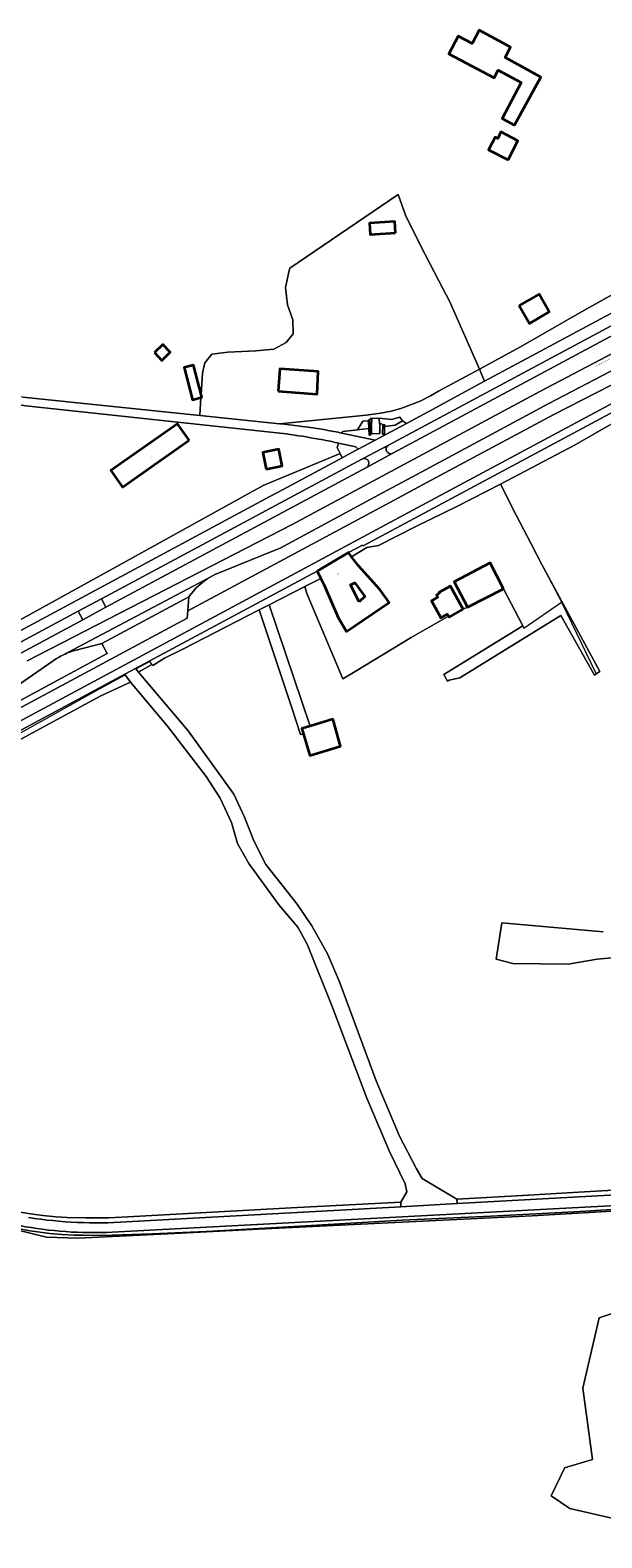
# Model space of a CAD drawing. Header units: metres. Extents: x 197700 to 204338, y 317132 to 325229.
# Tile 510 of 656: x 201500 to 201673, y 319617 to 320073. Entities that reach past the tile are written whole.
import ezdxf
from ezdxf.enums import TextEntityAlignment as Align

# ---------------------------------------------------------------- set-up
doc = ezdxf.new("R2010")
doc.units = ezdxf.units.M
for name, color, linetype, lineweight in [('B-WE-GR-BEPLANTING_CULTUUR_BODEMBEDEKKER-GV', 90, 'Continuous', 18), ('B-WE-GR-BEPLANTING_CULTUUR_BOSPLANTSOEN-GV', 90, 'Continuous', 18), ('B-WE-GR-BEPLANTING_CULTUUR_HEESTERS-GV', 90, 'Continuous', 18), ('B-WE-GR-BEPLANTING_CULTUUR_VASTE PLANTENVAK-GV', 90, 'Continuous', 18), ('B-WE-GR-BOS_LOOF-GV', 40, 'Continuous', 13), ('B-WE-GR-BOUWLAND-GV', 80, 'Continuous', 13), ('B-WE-GR-GRAS-GV', 60, 'Continuous', 13), ('B-WE-IE-TERREINAFSCHEIDING_KUNSTMATIG_HEKWERK-G', 20, 'IE-TERREINAFSCHEIDING-KUNSTMATIG', 18), ('B-WE-OG-BEBOUWING-GV', 7, 'Continuous', 35), ('B-WE-OG-BEBOUWING-T18', 10, 'Continuous', 18), ('B-WE-OG-TERREIN_CULTUURSCHEIDING-GV', 7, 'Continuous', 18), ('B-WE-OG-TERREIN_ERF-GV', 7, 'Continuous', 18), ('B-WE-OG-TOPOGRAFIE-T18', 10, 'Continuous', 18), ('B-WE-VH-ONVERHARD-GV', 252, 'Continuous', 18), ('B-WE-VH-VERHARDING_ASFALT-GV', 252, 'Continuous', 18), ('B-WE-VH-VERHARDING_GESLOTEN-GV', 252, 'Continuous', 18), ('B-WE-VH-VERHARDING_SIERBESTRATING-GV', 252, 'Continuous', 18), ('B-WE-VH-VERHARDING_TEGEL-GV', 252, 'Continuous', 18)]:
    doc.layers.add(name, color=color, linetype=linetype, lineweight=lineweight)
doc.styles.add('NLCS-ISO-M200-T18', font='NLCS-ISO.ttf', dxfattribs={"height": 0.36})
doc.linetypes.add('IE-TERREINAFSCHEIDING-KUNSTMATIG', pattern='A,4,[82,NLCS.SHX,S=0.75,R=90,X=0,Y=0],4,-2', length=10)

msp = doc.modelspace()

# ---------------------------------------------------------------- linework, layer by layer
at = {"layer": 'B-WE-GR-BEPLANTING_CULTUUR_BODEMBEDEKKER-GV'}
for points in [[(201612.672, 319954.608), (201611.88, 319955.717), (201609.385, 319955.074), (201605.673, 319955.447), (201605.71, 319955.107), (201605.641, 319955.103), (201605.76, 319953.951), (201606.788, 319953.545), (201607.328, 319953.473), (201607.32, 319952.989), (201610.541, 319953.372)], [(201599.08, 319951.978), (201602.559, 319952.32), (201602.463, 319954.623), (201600.68, 319954.598)]]:
    msp.add_lwpolyline(points, close=True, dxfattribs=at)
at = {"layer": 'B-WE-GR-BEPLANTING_CULTUUR_BOSPLANTSOEN-GV'}
for points in [[(201760.195, 320032.29), (201755.161, 320043.944), (201754.496, 320035.893), (201712.422, 320013.053), (201667.518, 319987.954), (201648.336, 319976.987), (201635.946, 319970.277), (201637.536, 319966.666), (201737.353, 320020.073), (201737.636, 320020.224)], [(201642.297, 319935.528), (201664.926, 319947.375), (201717.347, 319977.487), (201726.223, 319982.227), (201735.715, 319987.295), (201728.578, 319985.233), (201707.813, 319974.139), (201600.829, 319916.863), (201600.616, 319917.157), (201596.363, 319914.853), (201597.307, 319913.636), (201601.944, 319916.36), (201605.504, 319917.014), (201616.74, 319922.702), (201629.363, 319928.843)]]:
    msp.add_lwpolyline(points, close=True, dxfattribs=at)
at = {"layer": 'B-WE-GR-BEPLANTING_CULTUUR_HEESTERS-GV'}
for points in [[(201602.463, 319954.623), (201602.559, 319952.32), (201602.641, 319950.327), (201603.089, 319950.356), (201602.882, 319954.898), (201602.449, 319954.97)], [(201606.788, 319953.545), (201606.623, 319950.589), (201607.278, 319950.582), (201607.32, 319952.989), (201607.328, 319953.473)]]:
    msp.add_lwpolyline(points, close=True, dxfattribs=at)
at = {"layer": 'B-WE-GR-BEPLANTING_CULTUUR_VASTE PLANTENVAK-GV'}
msp.add_lwpolyline([(201593.417, 319947.916), (201592.983, 319946.623), (201593.839, 319944.806), (201594.464, 319943.478), (201598.325, 319945.545), (201599.364, 319946.102), (201598.587, 319946.771)], close=True, dxfattribs=at)
at = {"layer": 'B-WE-GR-BOS_LOOF-GV'}
for points in [[(201635.946, 319970.277), (201626.996, 319990.594), (201623.701, 319996.875), (201618.172, 320007.63), (201613.594, 320016.79), (201611.449, 320022.953), (201578.637, 320000.722), (201578.434, 319999.993), (201577.385, 319994.932), (201578.001, 319989.688), (201579.606, 319985.124), (201579.721, 319980.941), (201577.526, 319978.259), (201573.867, 319976.279), (201568.435, 319975.751), (201559.886, 319975.41), (201555.133, 319974.747), (201552.967, 319972.15), (201552.299, 319969.014), (201551.865, 319962.616), (201552.091, 319961.748), (201551.801, 319961.672), (201551.435, 319956.282), (201575.503, 319953.793), (201601.782, 319956.396), (201606.031, 319956.966), (201609.314, 319957.614), (201612.232, 319958.383), (201618.064, 319960.579), (201621.147, 319962.154), (201623.64, 319963.612)], [(201610.641, 320011.381), (201602.942, 320010.942), (201602.746, 320014.376), (201610.445, 320014.815)]]:
    msp.add_lwpolyline(points, close=True, dxfattribs=at)
for points in [[(201635.946, 319970.277), (201623.64, 319963.612), (201621.147, 319962.154), (201618.064, 319960.579), (201612.232, 319958.383), (201609.314, 319957.614), (201606.031, 319956.966), (201601.782, 319956.396), (201575.503, 319953.793), (201576.974, 319953.641), (201584.936, 319952.594), (201588.909, 319952.009)], [(201593.875, 319951.072), (201594.393, 319950.963), (201594.535, 319951.466), (201599.08, 319951.978), (201600.68, 319954.598), (201602.463, 319954.623), (201602.449, 319954.97), (201602.882, 319954.898), (201602.92, 319955.363), (201603.368, 319955.377), (201605.673, 319955.447), (201609.385, 319955.074), (201611.88, 319955.717), (201612.672, 319954.608), (201613.886, 319953.876), (201620.47, 319957.401), (201636.239, 319965.972), (201637.536, 319966.666), (201635.946, 319970.277)]]:
    msp.add_lwpolyline(points, dxfattribs=at)
msp.add_lwpolyline([(201588.909, 319952.009, -0.0027479), (201593.875, 319951.072)], format="xyb", dxfattribs=at)
at = {"layer": 'B-WE-GR-BOUWLAND-GV'}
msp.add_lwpolyline([(201495.882, 319715.964), (201501.03, 319715.09), (201504.04, 319714.722), (201508.003, 319714.301), (201511.231, 319714.076), (201516.99, 319713.964), (201524.007, 319714.029), (201531.567, 319714.459), (201579.08, 319717.001), (201612.17, 319718.723), (201614.061, 319721.875), (201613.532, 319724.256), (201608.769, 319734.046), (201601.89, 319750.185), (201591.439, 319777.834), (201583.899, 319796.62), (201581.12, 319801.779), (201575.3, 319808.526), (201566.304, 319820.962), (201562.864, 319827.047), (201561.012, 319833.397), (201557.573, 319840.673), (201553.339, 319847.288), (201541.698, 319862.501), (201530.549, 319875.786), (201521.523, 319871.629), (201492.683, 319856.019)], dxfattribs=at)
at = {"layer": 'B-WE-GR-GRAS-GV'}
for points in [[(201717.347, 319977.487), (201664.926, 319947.375), (201642.297, 319935.528), (201647.073, 319926.2), (201651.602, 319917.549), (201654.967, 319911.109), (201672.361, 319878.998), (201671.235, 319878.21), (201670.75, 319877.871), (201660.604, 319895.909), (201630.003, 319877.065), (201626.783, 319876.376), (201626.299, 319876.096), (201625.226, 319878.063), (201649.082, 319892.729), (201643.213, 319903.878), (201632.35, 319898.377), (201631.078, 319897.804), (201626.866, 319895.361), (201626.67, 319895.654), (201615.342, 319889.213), (201598.439, 319878.979), (201594.673, 319876.707), (201583.826, 319902.553), (201583.159, 319904.581), (201572.382, 319899.128), (201584.804, 319862.489), (201591.648, 319864.602), (201591.717, 319864.361), (201593.992, 319856.413), (201584.665, 319853.612), (201582.756, 319860.048), (201581.873, 319859.913), (201579.269, 319867.984), (201569.375, 319897.606), (201565.837, 319895.816), (201546.323, 319885.705), (201540.834, 319882.942), (201537.228, 319880.795), (201536.96, 319881.121), (201532.883, 319878.757), (201547.896, 319861.082), (201561.787, 319841.899), (201564.962, 319835.02), (201567.74, 319827.876), (201571.444, 319820.733), (201580.837, 319808.694), (201585.335, 319802.212), (201590.098, 319793.745), (201593.669, 319785.278), (201604.782, 319755.38), (201611.793, 319738.712), (201616.953, 319728.79), (201618.673, 319725.879), (201629.133, 319719.659), (201650.834, 319720.868), (201664.214, 319721.649), (201690.602, 319723.19)], [(201683.67, 319793.18), (201671.565, 319792.068), (201662.74, 319790.607), (201646.042, 319790.842), (201640.997, 319792.101), (201642.731, 319803.056), (201673.319, 319800.388)], [(201713.651, 319718.144), (201713.744, 319718.243), (201708.49, 319718.074), (201708.282, 319717.918), (201682.841, 319716.405), (201651.937, 319714.567), (201610.503, 319712.584), (201569.068, 319710.6), (201541.843, 319709.21), (201514.618, 319707.82), (201505.093, 319708.217), (201491.07, 319711.591), (201477.047, 319714.964), (201417.119, 319735.006), (201357.191, 319755.048), (201340.257, 319761.001), (201340.607, 319761.454), (201327.585, 319766.702), (201329.794, 319769.742), (201330.052, 319770.097), (201325.596, 319773.244)], [(201729.601, 319639.575), (201727.785, 319636.95), (201726.205, 319634.833), (201726.042, 319634.701), (201713.735, 319622.181), (201701.795, 319617.384), (201663.328, 319626.255), (201657.631, 319630.05), (201661.693, 319638.373), (201661.72, 319638.491), (201670.123, 319641.065), (201667.246, 319662.566), (201672.116, 319683.789), (201697.253, 319692.239), (201703.435, 319707.223), (201713.651, 319718.144)]]:
    msp.add_lwpolyline(points, dxfattribs=at)
at = {"layer": 'B-WE-IE-TERREINAFSCHEIDING_KUNSTMATIG_HEKWERK-G'}
for points in [[(201726.223, 319982.227), (201717.347, 319977.487), (201664.926, 319947.375), (201642.297, 319935.528)], [(201597.307, 319913.636), (201601.944, 319916.36), (201605.504, 319917.014), (201616.74, 319922.702), (201629.363, 319928.843), (201642.297, 319935.528)], [(201642.297, 319935.528), (201647.073, 319926.2), (201651.602, 319917.549), (201654.967, 319911.109)], [(201654.967, 319911.109), (201659.761, 319901.936), (201660.74, 319899.91)], [(201583.159, 319904.581), (201588.009, 319907.035)], [(201572.382, 319899.128), (201583.159, 319904.581)], [(201643.213, 319903.878), (201649.082, 319892.729)], [(201536.96, 319881.121), (201537.228, 319880.795), (201540.834, 319882.942), (201546.323, 319885.705), (201565.837, 319895.816), (201569.375, 319897.606)], [(201649.082, 319892.729), (201649.433, 319892.062), (201660.74, 319899.91)], [(201660.74, 319899.91), (201671.235, 319878.21)], [(201594.673, 319876.707), (201598.439, 319878.979), (201615.342, 319889.213), (201626.67, 319895.654)], [(201532.086, 319879.739), (201536.227, 319882.01), (201536.96, 319881.121)], [(201380.136, 319798.389), (201394.134, 319805.495), (201412.991, 319815.477), (201437.202, 319828.162), (201442.901, 319830.757), (201466.966, 319843.119), (201491.574, 319856.149), (201492.943, 319857.675), (201494.019, 319858.668), (201520.078, 319873.155), (201528.91, 319877.998)], [(201427.647, 319731.637), (201456.621, 319721.954), (201467.831, 319718.54), (201478.479, 319715.382), (201487.663, 319712.767), (201495.179, 319710.967), (201500.199, 319710.033), (201506.115, 319709.283), (201509.752, 319708.948), (201513.449, 319708.781), (201516.356, 319708.734), (201521.954, 319708.709), (201536.933, 319709.225), (201553.406, 319709.894), (201579.928, 319711.365), (201612.529, 319713.257), (201639.431, 319714.532), (201664.644, 319715.861), (201692.547, 319717.562), (201708.49, 319718.074)], [(201744.065, 319726.384), (201718.793, 319724.78), (201690.602, 319723.19), (201664.214, 319721.649)], [(201612.17, 319718.723), (201579.08, 319717.001), (201531.567, 319714.459), (201524.007, 319714.029), (201516.99, 319713.964), (201511.231, 319714.076), (201508.003, 319714.301), (201504.04, 319714.722), (201501.03, 319715.09), (201495.882, 319715.964), (201491.865, 319716.802), (201487.381, 319717.944), (201483.087, 319719.071), (201480.174, 319719.881), (201473.346, 319722.217), (201472.426, 319722.636)], [(201664.214, 319721.649), (201650.834, 319720.868), (201629.133, 319719.659)]]:
    msp.add_lwpolyline(points, dxfattribs=at)
at = {"layer": 'B-WE-OG-BEBOUWING-GV'}
for points in [[(201646.572, 320043.885), (201654.501, 320058.45), (201643.702, 320064.334), (201645.396, 320067.457), (201635.901, 320072.61), (201633.743, 320068.535), (201629.525, 320070.769), (201626.728, 320065.488), (201640.417, 320058.239), (201641.619, 320060.51), (201648.626, 320056.797), (201642.883, 320045.928)], [(201644.638, 320033.433), (201647.613, 320039.237), (201642.41, 320041.878), (201641.501, 320039.921), (201640.755, 320040.296), (201638.737, 320036.456)], [(201610.641, 320011.381), (201610.445, 320014.815), (201602.746, 320014.376), (201602.942, 320010.942)], [(201647.937, 319989.43), (201651.093, 319984.065), (201657.071, 319987.568), (201654.038, 319992.9)], [(201537.746, 319975.313), (201540.026, 319972.916), (201542.452, 319975.364), (201540.242, 319977.687)], [(201551.865, 319962.616), (201549.549, 319971.498), (201546.709, 319970.758), (201549.251, 319961.008), (201551.801, 319961.672), (201552.091, 319961.748)], [(201575.121, 319963.591), (201586.894, 319962.706), (201587.267, 319969.5), (201575.669, 319970.325)], [(201548.231, 319948.778), (201544.717, 319953.776), (201524.588, 319939.624), (201528.102, 319934.626)], [(201571.494, 319940.08), (201576.395, 319941.075), (201575.375, 319946.132), (201570.474, 319945.136)], [(201586.902, 319909.276), (201588.009, 319907.035), (201589.105, 319904.815), (201593.306, 319895.263), (201595.792, 319891.017), (201608.721, 319899.781), (201605.851, 319903.707), (201599.428, 319910.902), (201597.307, 319913.636), (201596.363, 319914.853)], [(201643.213, 319903.878), (201639.164, 319911.726), (201628.311, 319906.087), (201632.35, 319898.377)], [(201599.593, 319900.016), (201597.042, 319905.124), (201598.273, 319905.777), (201601.344, 319901.626)], [(201631.078, 319897.804), (201627.184, 319904.739), (201623.696, 319902.806), (201623.855, 319902.571), (201623.027, 319902.105), (201623.378, 319901.411), (201621.532, 319900.318), (201624.273, 319895.164), (201626.238, 319896.3), (201626.67, 319895.654), (201626.866, 319895.361)], [(201584.804, 319862.489), (201582.265, 319861.705), (201582.756, 319860.048), (201584.665, 319853.612), (201593.992, 319856.413), (201591.717, 319864.361), (201591.648, 319864.602)]]:
    msp.add_lwpolyline(points, close=True, dxfattribs=at)
at = {"layer": 'B-WE-OG-TERREIN_CULTUURSCHEIDING-GV'}
for points in [[(201609.807, 319944.869), (201740.383, 320014.877), (201739.136, 320017.276), (201608.443, 319947.293)], [(201745.744, 320004.448), (201744.982, 320005.824), (201656.956, 319959.881), (201617.076, 319938.479), (201606.72, 319932.933), (201575.745, 319916.206), (201573.89, 319915.458), (201556.27, 319908.347), (201556.241, 319908.334), (201556.213, 319908.32)], [(201548.143, 319901.507), (201547.867, 319897.314), (201608.855, 319930.01), (201621.337, 319936.71), (201658.415, 319956.528), (201744.515, 320000.577)], [(201600.632, 319943.128), (201521.718, 319900.945), (201523.1, 319898.368), (201601.812, 319940.579)], [(201556.213, 319908.32), (201554.633, 319907.49)], [(201508.189, 319882.849), (201490.165, 319870.506), (201489.514, 319870.158), (201488.176, 319869.438), (201488.192, 319869.406), (201489.802, 319866.319), (201523.457, 319884.388), (201521.855, 319887.462), (201513.688, 319885.321)], [(201357.848, 319755.378), (201374.961, 319749.427), (201393.926, 319743.066), (201408.391, 319738.248), (201427.647, 319731.637), (201456.621, 319721.954), (201467.831, 319718.54), (201478.479, 319715.382), (201487.663, 319712.767), (201495.179, 319710.967), (201500.199, 319710.033), (201506.115, 319709.283), (201509.752, 319708.948), (201513.449, 319708.781), (201516.356, 319708.734), (201521.954, 319708.709), (201536.933, 319709.225), (201553.406, 319709.894), (201579.928, 319711.365), (201612.529, 319713.257), (201639.431, 319714.532), (201664.644, 319715.861), (201692.547, 319717.562)], [(201703.957, 319719.182), (201524.982, 319709.692)], [(201491.07, 319711.591), (201505.093, 319708.217), (201514.618, 319707.82), (201541.843, 319709.21), (201569.068, 319710.6), (201610.503, 319712.584), (201651.937, 319714.567), (201682.841, 319716.405)], [(201692.547, 319717.562), (201664.644, 319715.861), (201639.431, 319714.532), (201612.529, 319713.257), (201579.928, 319711.365), (201553.406, 319709.894), (201536.933, 319709.225), (201521.954, 319708.709), (201516.356, 319708.734), (201513.449, 319708.781), (201509.752, 319708.948), (201506.115, 319709.283), (201500.199, 319710.033), (201495.179, 319710.967)], [(201612.17, 319718.723), (201579.08, 319717.001), (201531.567, 319714.459), (201524.007, 319714.029), (201516.99, 319713.964), (201511.231, 319714.076), (201508.003, 319714.301), (201504.04, 319714.722), (201501.03, 319715.09), (201495.882, 319715.964)], [(201529.212, 319712.791), (201612.251, 319717.359), (201612.17, 319718.723)]]:
    msp.add_lwpolyline(points, dxfattribs=at)
for points in [[(201603.368, 319955.377), (201602.92, 319955.363), (201602.882, 319954.898), (201603.089, 319950.356), (201602.641, 319950.327), (201602.559, 319952.32), (201599.08, 319951.978), (201594.535, 319951.466), (201594.393, 319950.963), (201604.477, 319948.839), (201613.886, 319953.876), (201612.672, 319954.608), (201610.541, 319953.372), (201607.32, 319952.989), (201607.278, 319950.582), (201606.623, 319950.589), (201606.788, 319953.545), (201605.76, 319953.951), (201605.792, 319953.645), (201605.901, 319953.65), (201605.931, 319953.282), (201605.823, 319953.279), (201605.872, 319950.844), (201603.364, 319950.755), (201603.336, 319953.156), (201603.222, 319953.164), (201603.217, 319953.507), (201603.316, 319953.519), (201603.426, 319955.027), (201603.339, 319955.026)], [(201480.813, 319883.231), (201481.102, 319882.668), (201572.66, 319931.839), (201576.679, 319933.957), (201594.464, 319943.478), (201593.839, 319944.806), (201570.624, 319935.109), (201525.243, 319910.082), (201494.247, 319892.96)], [(201588.009, 319907.035), (201586.902, 319909.276), (201532.015, 319879.827), (201532.086, 319879.739), (201532.883, 319878.757), (201536.96, 319881.121), (201537.228, 319880.795), (201540.834, 319882.942), (201546.323, 319885.705), (201565.837, 319895.816), (201569.375, 319897.606), (201572.382, 319899.128), (201583.159, 319904.581)], [(201482.557, 319880.011), (201483.947, 319877.372), (201516.072, 319894.6), (201514.686, 319897.185)], [(201380.136, 319798.389), (201380.398, 319797.895), (201492.683, 319856.019), (201521.523, 319871.629), (201530.549, 319875.786), (201528.91, 319877.998), (201528.824, 319878.115), (201501.49, 319863.449), (201493.871, 319859.377), (201491.349, 319856.327), (201441.229, 319830.323), (201429.906, 319824.404), (201421.452, 319819.986), (201411.965, 319815.026), (201393.871, 319805.568), (201385.719, 319801.308)], [(201962.521, 319737.533), (201945.708, 319736.608), (201915.966, 319734.834), (201880.166, 319732.912), (201844.444, 319730.908), (201814.264, 319729.283), (201772.904, 319727.568), (201765.411, 319727.26), (201744.065, 319726.384), (201718.793, 319724.78), (201690.602, 319723.19), (201664.214, 319721.649), (201650.834, 319720.868), (201629.133, 319719.659), (201629.282, 319718.296), (201721.571, 319723.373), (201724.394, 319723.528), (201725.757, 319723.603), (201729.332, 319723.842), (201732.432, 319724.049), (201748.699, 319725.137), (201769.913, 319726.411), (201804.522, 319727.571), (201962.46, 319735.918)]]:
    msp.add_lwpolyline(points, close=True, dxfattribs=at)
for points in [[(201608.443, 319947.293, 0.3969947), (201607.887, 319945.516)], [(201600.89, 319943.227, 0.0491068), (201600.632, 319943.128)], [(201602.462, 319942.401, 0.390946), (201600.89, 319943.227)], [(201601.812, 319940.579, 0.3806953), (201602.462, 319942.401)], [(201607.887, 319945.516, 0.4078354), (201609.807, 319944.869)], [(201554.633, 319907.49, 0.1092747), (201548.143, 319901.507)], [(201509.811, 319883.79, 0.0231024), (201508.189, 319882.849)], [(201513.688, 319885.321, 0.051365), (201509.811, 319883.79)], [(201524.982, 319709.692, -0.0601177), (201497.018, 319711.657)], [(201499.711, 319714.079, 0.0540341), (201529.212, 319712.791)]]:
    msp.add_lwpolyline(points, format="xyb", dxfattribs=at)
at = {"layer": 'B-WE-OG-TERREIN_ERF-GV'}
for points in [[(201646.572, 320043.885), (201642.883, 320045.928), (201648.626, 320056.797), (201641.619, 320060.51), (201640.417, 320058.239), (201626.728, 320065.488), (201629.525, 320070.769), (201633.743, 320068.535), (201635.901, 320072.61), (201645.396, 320067.457), (201643.702, 320064.334), (201654.501, 320058.45)], [(201644.638, 320033.433), (201638.737, 320036.456), (201640.755, 320040.296), (201641.501, 320039.921), (201642.41, 320041.878), (201647.613, 320039.237)], [(201654.038, 319992.9), (201657.071, 319987.568), (201651.093, 319984.065), (201647.937, 319989.43)], [(201537.746, 319975.313), (201540.242, 319977.687), (201542.452, 319975.364), (201540.026, 319972.916)], [(201548.231, 319948.778), (201528.102, 319934.626), (201524.588, 319939.624), (201544.717, 319953.776)], [(201571.494, 319940.08), (201570.474, 319945.136), (201575.375, 319946.132), (201576.395, 319941.075)], [(201632.35, 319898.377), (201628.311, 319906.087), (201639.164, 319911.726), (201643.213, 319903.878), (201649.082, 319892.729), (201625.226, 319878.063), (201626.299, 319876.096), (201626.783, 319876.376), (201630.003, 319877.065), (201660.604, 319895.909), (201670.75, 319877.871), (201671.235, 319878.21), (201672.361, 319878.998), (201654.967, 319911.109), (201651.602, 319917.549), (201647.073, 319926.2), (201642.297, 319935.528), (201629.363, 319928.843), (201616.74, 319922.702), (201605.504, 319917.014), (201601.944, 319916.36), (201597.307, 319913.636), (201599.428, 319910.902), (201605.851, 319903.707), (201608.721, 319899.781), (201595.792, 319891.017), (201593.306, 319895.263), (201589.105, 319904.815), (201588.009, 319907.035), (201583.159, 319904.581), (201583.826, 319902.553), (201594.673, 319876.707), (201598.439, 319878.979), (201615.342, 319889.213), (201626.67, 319895.654), (201626.238, 319896.3), (201624.273, 319895.164), (201621.532, 319900.318), (201623.378, 319901.411), (201623.027, 319902.105), (201623.855, 319902.571), (201623.696, 319902.806), (201627.184, 319904.739), (201631.078, 319897.804)], [(201599.593, 319900.016), (201601.344, 319901.626), (201598.273, 319905.777), (201597.042, 319905.124)]]:
    msp.add_lwpolyline(points, close=True, dxfattribs=at)
for points in [[(201497.947, 319961.813), (201551.435, 319956.282), (201551.801, 319961.672), (201549.251, 319961.008), (201546.709, 319970.758), (201549.549, 319971.498), (201551.865, 319962.616), (201552.299, 319969.014), (201552.967, 319972.15), (201555.133, 319974.747), (201559.886, 319975.41), (201568.435, 319975.751), (201573.867, 319976.279), (201577.526, 319978.259), (201579.721, 319980.941), (201579.606, 319985.124), (201578.001, 319989.688), (201577.385, 319994.932), (201578.434, 319999.993), (201578.637, 320000.722), (201611.449, 320022.953), (201613.594, 320016.79), (201618.172, 320007.63), (201623.701, 319996.875), (201626.996, 319990.594), (201635.946, 319970.277), (201648.336, 319976.987), (201667.518, 319987.954), (201712.422, 320013.053)], [(201577.562, 319950.7), (201498.867, 319959.226), (201468.971, 319963.835), (201469.878, 319959.685), (201485.148, 319925.773)], [(201471.237, 319879.093), (201472.103, 319879.579), (201472.064, 319879.697), (201480.326, 319884.178), (201480.813, 319883.231), (201494.247, 319892.96), (201525.243, 319910.082), (201570.624, 319935.109), (201593.839, 319944.806), (201592.983, 319946.623), (201593.417, 319947.916), (201593.079, 319947.991)], [(201762.844, 319720.491), (201762.851, 319720.817), (201738.236, 319719.484), (201738.252, 319719.325), (201718.067, 319718.368), (201713.744, 319718.243), (201713.651, 319718.144), (201703.435, 319707.223), (201697.253, 319692.239), (201672.116, 319683.789), (201667.246, 319662.566), (201670.123, 319641.065), (201661.72, 319638.491), (201661.693, 319638.373), (201657.631, 319630.05), (201663.328, 319626.255), (201701.795, 319617.384), (201713.735, 319622.181), (201726.042, 319634.701), (201726.205, 319634.833), (201727.785, 319636.95), (201729.601, 319639.575)]]:
    msp.add_lwpolyline(points, dxfattribs=at)
for points in [[(201587.398, 319949.117, 0.0130392), (201577.562, 319950.7)], [(201593.079, 319947.991, 0.0179137), (201587.398, 319949.117)]]:
    msp.add_lwpolyline(points, format="xyb", dxfattribs=at)
at = {"layer": 'B-WE-VH-ONVERHARD-GV'}
for points in [[(201582.756, 319860.048), (201582.265, 319861.705), (201584.804, 319862.489), (201572.382, 319899.128), (201569.375, 319897.606), (201579.269, 319867.984), (201581.873, 319859.913)], [(201528.824, 319878.115), (201528.91, 319877.998), (201530.549, 319875.786), (201541.698, 319862.501), (201553.339, 319847.288), (201557.573, 319840.673), (201561.012, 319833.397), (201562.864, 319827.047), (201566.304, 319820.962), (201575.3, 319808.526), (201581.12, 319801.779), (201583.899, 319796.62), (201591.439, 319777.834), (201601.89, 319750.185), (201608.769, 319734.046), (201613.532, 319724.256), (201614.061, 319721.875), (201612.17, 319718.723), (201612.251, 319717.359), (201629.282, 319718.296), (201629.133, 319719.659), (201618.673, 319725.879), (201616.953, 319728.79), (201611.793, 319738.712), (201604.782, 319755.38), (201593.669, 319785.278), (201590.098, 319793.745), (201585.335, 319802.212), (201580.837, 319808.694), (201571.444, 319820.733), (201567.74, 319827.876), (201564.962, 319835.02), (201561.787, 319841.899), (201547.896, 319861.082), (201532.883, 319878.757), (201532.086, 319879.739), (201532.015, 319879.827)]]:
    msp.add_lwpolyline(points, close=True, dxfattribs=at)
at = {"layer": 'B-WE-VH-VERHARDING_ASFALT-GV'}
for points in [[(201737.353, 320020.073), (201637.536, 319966.666), (201636.239, 319965.972), (201620.47, 319957.401), (201613.886, 319953.876), (201604.477, 319948.839), (201599.364, 319946.102), (201598.325, 319945.545), (201594.464, 319943.478), (201576.679, 319933.957), (201572.66, 319931.839), (201481.102, 319882.668)], [(201482.557, 319880.011), (201514.686, 319897.185), (201521.718, 319900.945), (201600.632, 319943.128), (201608.443, 319947.293), (201739.136, 320017.276)], [(201739.77, 320008.472), (201742.918, 320009.886), (201740.383, 320014.877), (201609.807, 319944.869)], [(201509.811, 319883.79), (201554.633, 319907.49), (201556.213, 319908.32), (201556.241, 319908.334), (201556.27, 319908.347), (201573.89, 319915.458), (201575.745, 319916.206), (201606.72, 319932.933), (201617.076, 319938.479), (201656.956, 319959.881), (201744.982, 320005.824), (201742.918, 320009.886), (201739.77, 320008.472)], [(201608.855, 319930.01), (201547.867, 319897.314), (201547.633, 319895.07), (201488.127, 319863.137), (201487.388, 319862.737), (201481.883, 319861.881), (201480.489, 319861.137), (201483.117, 319856.461), (201500.246, 319865.65), (201617.153, 319928.392), (201748.652, 319998.775), (201745.744, 320004.448)], [(201744.515, 320000.577), (201658.415, 319956.528), (201621.337, 319936.71), (201608.855, 319930.01)], [(201499.314, 319882.181), (201579.332, 319923.392), (201654.199, 319963.535), (201709.1, 319992.295), (201708.942, 319992.585)], [(201709.259, 319992.005), (201709.1, 319992.295), (201654.199, 319963.535), (201579.332, 319923.392), (201499.314, 319882.181)], [(201608.443, 319947.293), (201600.632, 319943.128)], [(201609.807, 319944.869), (201601.812, 319940.579), (201523.1, 319898.368), (201516.072, 319894.6), (201483.947, 319877.372), (201481.288, 319875.957), (201480.77, 319875.678)], [(201601.812, 319940.579), (201609.807, 319944.869)], [(201554.633, 319907.49), (201509.811, 319883.79)], [(201513.688, 319885.321), (201521.855, 319887.462), (201548.143, 319901.507)], [(201478.751, 319864.365), (201485.525, 319868.011), (201488.176, 319869.438), (201489.514, 319870.158), (201490.165, 319870.506), (201508.189, 319882.849)], [(201524.982, 319709.692), (201703.957, 319719.182), (201721.253, 319720.136), (201721.64, 319720.136), (201721.571, 319723.373), (201629.282, 319718.296)], [(201629.282, 319718.296), (201612.251, 319717.359), (201529.212, 319712.791)]]:
    msp.add_lwpolyline(points, dxfattribs=at)
for points in [[(201607.887, 319945.516, -0.3969947), (201608.443, 319947.293)], [(201600.632, 319943.128, -0.0491068), (201600.89, 319943.227)], [(201600.89, 319943.227, -0.390946), (201602.462, 319942.401)], [(201602.462, 319942.401, -0.3806953), (201601.812, 319940.579)], [(201609.807, 319944.869, -0.4078354), (201607.887, 319945.516)], [(201548.143, 319901.507, -0.1092747), (201554.633, 319907.49)], [(201508.189, 319882.849, -0.0231024), (201509.811, 319883.79)], [(201509.811, 319883.79, -0.051365), (201513.688, 319885.321)], [(201497.018, 319711.657, 0.0601177), (201524.982, 319709.692)], [(201529.212, 319712.791, -0.0540341), (201499.711, 319714.079)]]:
    msp.add_lwpolyline(points, format="xyb", dxfattribs=at)
at = {"layer": 'B-WE-VH-VERHARDING_GESLOTEN-GV'}
for points in [[(201588.909, 319952.009), (201584.936, 319952.594), (201576.974, 319953.641), (201575.503, 319953.793), (201551.435, 319956.282), (201497.947, 319961.813), (201470.318, 319965.951)], [(201485.148, 319925.773), (201469.878, 319959.685), (201468.971, 319963.835), (201498.867, 319959.226), (201577.562, 319950.7)], [(201593.079, 319947.991), (201593.417, 319947.916), (201598.587, 319946.771), (201599.364, 319946.102), (201604.477, 319948.839), (201594.393, 319950.963), (201593.875, 319951.072)], [(201673.319, 319800.388), (201642.731, 319803.056), (201640.997, 319792.101), (201646.042, 319790.842), (201662.74, 319790.607), (201671.565, 319792.068), (201683.67, 319793.18)]]:
    msp.add_lwpolyline(points, dxfattribs=at)
for points in [[(201593.875, 319951.072, 0.0027479), (201588.909, 319952.009)], [(201577.562, 319950.7, -0.0130392), (201587.398, 319949.117)], [(201587.398, 319949.117, -0.0179137), (201593.079, 319947.991)]]:
    msp.add_lwpolyline(points, format="xyb", dxfattribs=at)
at = {"layer": 'B-WE-VH-VERHARDING_SIERBESTRATING-GV'}
msp.add_lwpolyline([(201605.76, 319953.951), (201605.641, 319955.103), (201605.71, 319955.107), (201605.673, 319955.447), (201603.368, 319955.377), (201603.339, 319955.026), (201603.426, 319955.027), (201603.316, 319953.519), (201603.217, 319953.507), (201603.222, 319953.164), (201603.336, 319953.156), (201603.364, 319950.755), (201605.872, 319950.844), (201605.823, 319953.279), (201605.931, 319953.282), (201605.901, 319953.65), (201605.792, 319953.645)], close=True, dxfattribs=at)
at = {"layer": 'B-WE-VH-VERHARDING_TEGEL-GV'}
for points in [[(201586.902, 319909.276), (201596.363, 319914.853), (201600.616, 319917.157), (201600.829, 319916.863), (201707.813, 319974.139), (201728.578, 319985.233), (201749.517, 319996.421), (201749.785, 319996.564), (201748.652, 319998.775), (201617.153, 319928.392), (201500.246, 319865.65), (201483.117, 319856.461), (201484.41, 319854.32), (201493.871, 319859.377), (201501.49, 319863.449), (201528.824, 319878.115), (201532.015, 319879.827)], [(201485.534, 319867.994), (201488.127, 319863.137), (201547.633, 319895.07), (201547.867, 319897.314), (201548.143, 319901.507), (201521.855, 319887.462), (201523.457, 319884.388), (201489.802, 319866.319), (201488.192, 319869.406), (201488.176, 319869.438), (201485.525, 319868.011)], [(201523.1, 319898.368), (201521.718, 319900.945), (201514.686, 319897.185), (201516.072, 319894.6)]]:
    msp.add_lwpolyline(points, close=True, dxfattribs=at)

# ---------------------------------------------------------------- texts
at = {"layer": 'B-WE-OG-BEBOUWING-T18', "style": 'NLCS-ISO-M200-T18'}
for s, rotation, p in [('1', 35.1, (201536.953, 319943.428)), ('65', 30.5, (201593.289, 319908.398))]:
    msp.add_text(s, height=0.36, rotation=rotation, dxfattribs=at).set_placement(p, align=Align.MIDDLE)
at = {"layer": 'B-WE-OG-TOPOGRAFIE-T18', "style": 'NLCS-ISO-M200-T18'}
msp.add_text('Kerkradersteenweg', height=0.36, rotation=28.1, dxfattribs=at).set_placement((201673.232, 319972.195), align=Align.MIDDLE)

doc.saveas('drawing.dxf')
